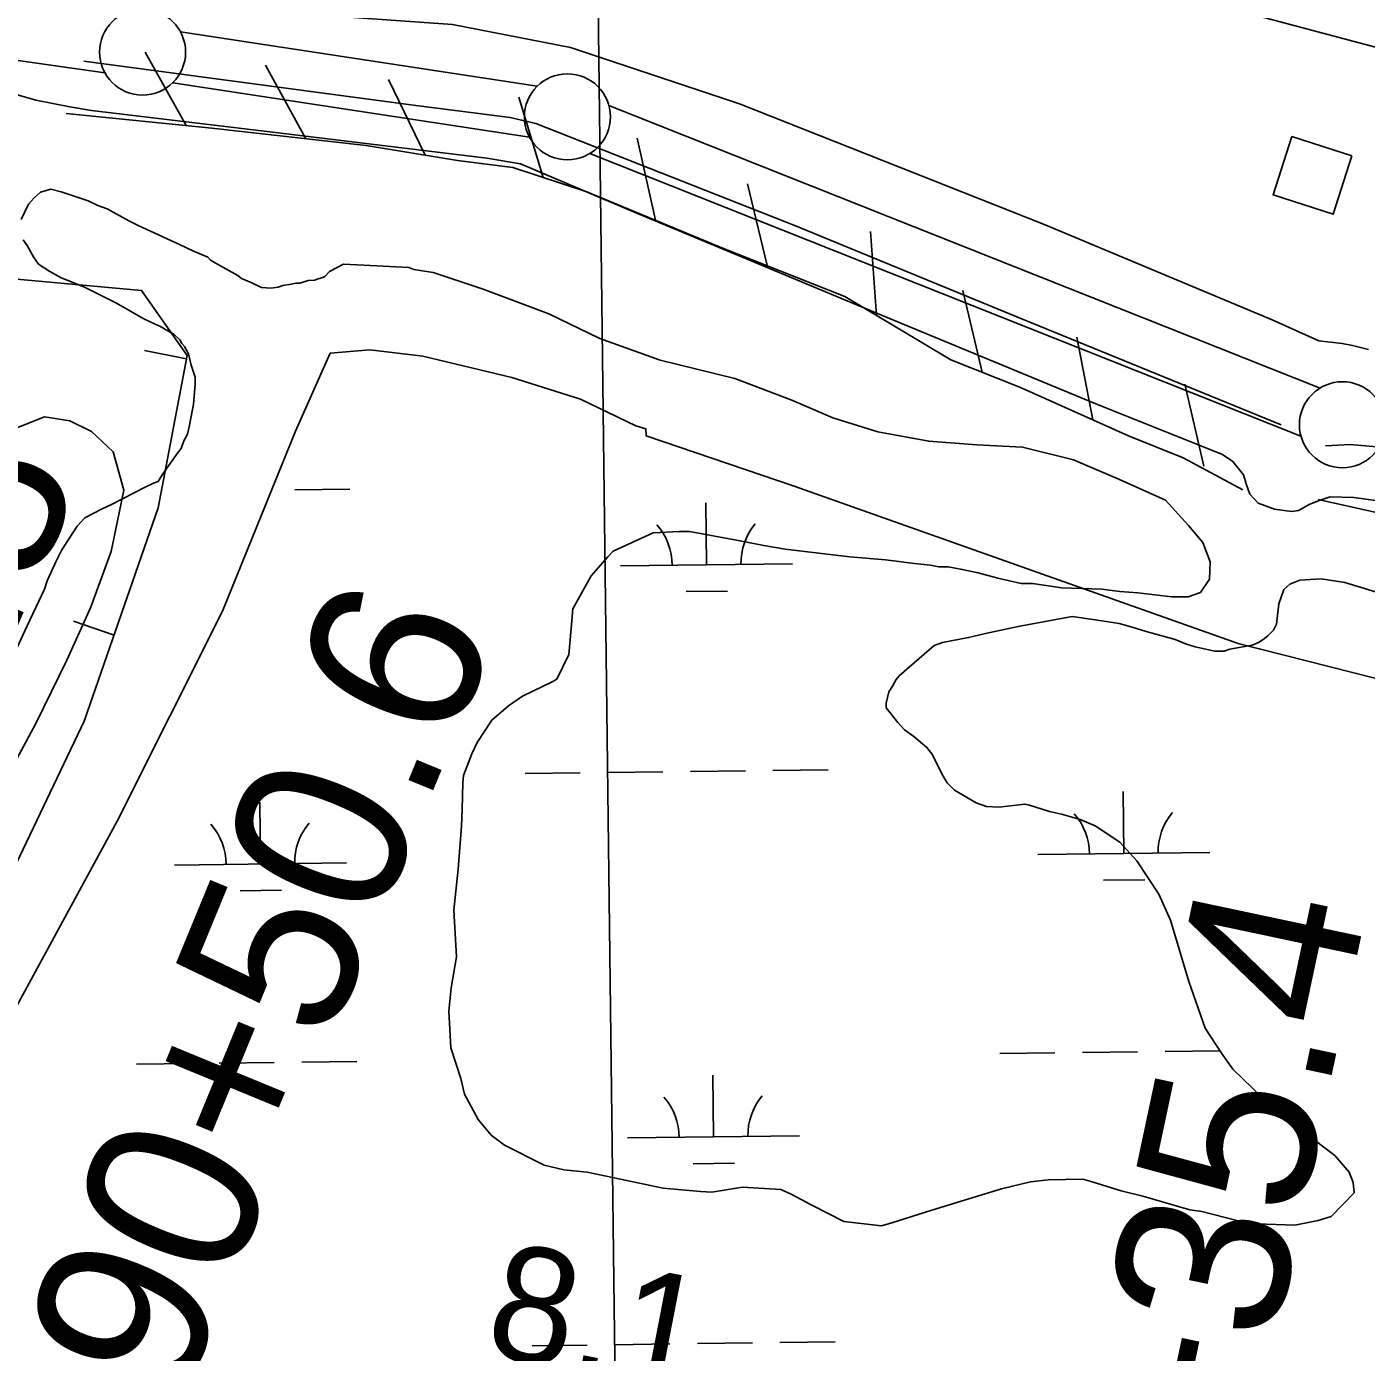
# Model space of a CAD drawing. Extents: x 3704301 to 3742427, y 506229 to 532009.
# Drawn here: x 3723951 to 3724729, y 521564 to 522334 of the extents above; entities that cross this region are included whole.
import ezdxf

# ---------------------------------------------------------------- set-up
doc = ezdxf.new("R2010")
doc.units = 0
for name, color, linetype in [('V-BLDG-OTLN', 7, 'Continuous'), ('V-BORW-LINE', 7, 'Continuous'), ('V-FLOD-BASE', 7, 'Continuous'), ('V-GRID-MAJR', 7, 'Continuous'), ('V-LEVE-TOET', 7, 'Continuous'), ('V-RAIL-TRAK', 7, 'Continuous'), ('V-RIVR-RANG', 7, 'Continuous'), ('V-RRAP-FSHR', 7, 'Continuous'), ('V-SITE-VEGE', 7, 'Continuous'), ('V-SURV-IDEN', 7, 'Continuous'), ('V-SURV-LINE', 7, 'Continuous'), ('V-WETL-SWMP', 7, 'Continuous')]:
    doc.layers.add(name, color=color, linetype=linetype)

msp = doc.modelspace()

# ---------------------------------------------------------------- linework, layer by layer
at = {"layer": 'V-BLDG-OTLN'}
msp.add_lwpolyline([(3724720.988, 522259.371), (3724710.014, 522225.438), (3724675.127, 522236.72000000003), (3724686.102, 522270.651)], close=True, dxfattribs=at)
at = {"layer": 'V-BORW-LINE'}
for p, q in [((3724043.572, 522141.482), (3724019.014, 522146.16000000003)), ((3724001.409, 521980.75800000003), (3723977.787, 521988.943))]:
    msp.add_line(p, q, dxfattribs=at)
for points in [[(3723324.452, 521805.197), (3723366.699, 521859.555), (3723405.71, 521917.481), (3723453.008, 522048.989), (3723480.403, 522137.911), (3723519.002, 522225.24), (3723540.748, 522251.733), (3723565.838, 522265.996), (3723643.244, 522255.425), (3723728.967, 522232.38300000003), (3723776.526, 522212.239), (3723825.056, 522190.474), (3723890.3170000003, 522189.14900000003), (3723940.634, 522188.023), (3724017.432, 522181.15400000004), (3724043.938, 522143.403), (3724027.051, 522054.759), (3723984.0470000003, 521930.652), (3723922.755, 521802.708), (3723884.719, 521732.40400000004), (3723843.22, 521650.2), (3723773.146, 521573.84), (3723735.349, 521475.978)], [(3723735.349, 521475.978), (3723773.146, 521573.84), (3723843.22, 521650.2), (3723884.719, 521732.40400000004), (3723922.755, 521802.708), (3723984.0470000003, 521930.652), (3724027.051, 522054.759), (3724043.938, 522143.403), (3724017.432, 522181.15400000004), (3723940.634, 522188.023), (3723890.3170000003, 522189.14900000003), (3723825.056, 522190.474), (3723776.526, 522212.239), (3723728.967, 522232.38300000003), (3723643.244, 522255.425), (3723565.838, 522265.996), (3723540.748, 522251.733), (3723519.002, 522225.24), (3723480.403, 522137.911), (3723453.008, 522048.989), (3723405.71, 521917.481), (3723366.699, 521859.555), (3723324.452, 521805.197)]]:
    msp.add_lwpolyline(points, dxfattribs=at)
at = {"layer": 'V-FLOD-BASE'}
for points in [[(3723983.8510000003, 522314.36), (3724176.711, 522288.739), (3724231.643, 522281.674), (3724246.5870000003, 522278.282), (3724397.5470000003, 522218.759), (3724529.364, 522164.362), (3724679.7490000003, 522103.043)], [(3724705.535, 522090.84500000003), (3724719.833, 522091.619), (3724744.298, 522089.541), (3724868.632, 522061.874), (3725040.14, 522027.64400000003), (3725207.47, 521993.956), (3725312.0300000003, 521974.39400000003), (3725433.296, 521953.844), (3725463.156, 521949.445), (3725479.9050000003, 521944.884), (3725510.5160000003, 521927.978), (3725651.007, 521847.461), (3725732.038, 521802.569)]]:
    msp.add_lwpolyline(points, dxfattribs=at)
at = {"layer": 'V-GRID-MAJR'}
msp.add_spline([(3724411.217, 511839.73000000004), (3724337.211, 517896.76900000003), (3724263.162, 523957.275), (3724189.114, 530017.796), (3724189.072, 530021.25)], degree=3, dxfattribs=at)
at = {"layer": 'V-LEVE-TOET'}
for points in [[(3722878.025, 522525.341), (3723063.713, 522501.418), (3723242.346, 522479.197), (3723356.34, 522468.097), (3723400.488, 522465.068), (3723500.269, 522446.636), (3723718.332, 522407.62), (3723868.3170000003, 522378.485), (3723920.877, 522370.196), (3723931.017, 522369.727), (3723950.233, 522368.538), (3723973.566, 522361.675), (3724009.414, 522354.968), (3724110.319, 522341.914), (3724198.023, 522335.851), (3724266.7430000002, 522322.398), (3724364.91, 522289.64), (3724541.632, 522219.707), (3724674.66, 522164.135), (3724701.634, 522151.951), (3724715.366, 522150.333), (3724721.342, 522149.215), (3724730.6750000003, 522146.911)], [(3724734.599, 522059.118), (3724722.061, 522060.75), (3724708.345, 522061.17600000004), (3724702.406, 522059.314), (3724696.475, 522056.857), (3724689.964, 522053.199), (3724685.801, 522052.55), (3724675.991, 522053.989), (3724666.41, 522057.446), (3724661.575, 522062.751), (3724659.722, 522068.094), (3724657.858, 522074.031), (3724651.802, 522081.705), (3724645.789, 522085.803), (3724572.102, 522115.288), (3724447.471, 522166.793), (3724304.261, 522226.41500000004), (3724237.742, 522254.79600000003), (3724218.0270000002, 522258.128), (3724096.8370000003, 522272.718), (3723988.185, 522285.673), (3723975.6380000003, 522287.902), (3723955.918, 522291.83), (3723934.758, 522297.849)]]:
    msp.add_lwpolyline(points, dxfattribs=at)
at = {"layer": 'V-RAIL-TRAK'}
msp.add_lwpolyline([(3722941.788, 522718.15), (3723101.093, 522694.608), (3723236.435, 522671.949), (3723285.221, 522663.917), (3723417.44, 522640.039), (3723490.258, 522625.238), (3723628.81, 522597.121), (3723774.06, 522567.124), (3723906.768, 522535.4), (3723960.006, 522523.096), (3724045.4790000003, 522500.994), (3724173.105, 522467.636), (3724249.503, 522448.954), (3724374.366, 522416.74100000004), (3724507.5, 522382.276), (3724655.214, 522343.67100000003), (3724825.784, 522298.283)], dxfattribs=at)
at = {"layer": 'V-RRAP-FSHR'}
for p, q in [((3724043.262, 522276.973), (3724019.423, 522319.58900000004)), ((3724112.84, 522269.30100000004), (3724089.49, 522312.18700000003)), ((3724182.171, 522259.797), (3724160.924, 522303.762)), ((3724250.73, 522246.781), (3724236.595, 522293.521)), ((3724316.1240000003, 522221.93700000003), (3724305.505, 522269.599)), ((3724380.971, 522195.583), (3724369.6890000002, 522243.092)), ((3724444.512, 522166.679), (3724441.048, 522215.386)), ((3724505.965, 522133.549), (3724494.684, 522181.059)), ((3724570.282, 522105.957), (3724561.004, 522153.898)), ((3724634.899, 522079.065), (3724623.83, 522126.625))]:
    msp.add_line(p, q, dxfattribs=at)
for points in [[(3723973.6180000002, 522284.01900000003), (3724058.205, 522275.461), (3724147.963, 522265.341), (3724201.066, 522256.734), (3724233.133, 522252.55700000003), (3724276.259, 522238.4), (3724354.707, 522206.003), (3724426.265, 522177.613), (3724487.708, 522140.793), (3724528.378, 522124.655), (3724591.037, 522096.696), (3724622.947, 522083.869), (3724657.457, 522065.145)], [(3724701.264, 522059.612), (3724775.237, 522043.173), (3724942.718, 522012.759), (3725088.686, 521982.338), (3725227.929, 521959.326), (3725368.89, 521933.87), (3725424.361, 521925.411), (3725451.404, 521920.428), (3725469.894, 521912.186), (3725498.148, 521894.289), (3725565.674, 521858.48600000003), (3725677.8370000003, 521796.385), (3725692.7090000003, 521783.858)]]:
    msp.add_lwpolyline(points, dxfattribs=at)
at = {"layer": 'V-SITE-VEGE'}
for points in [[(3723947.401, 522222.468), (3723951.642, 522231.217), (3723954.8570000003, 522235.061), (3723958.622, 522238.369), (3723964.579, 522240.07300000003), (3723970.578, 522238.514), (3723986.4050000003, 522233.273), (3723991.8710000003, 522230.623), (3723997.333, 522228.516), (3724009.92, 522221.604), (3724015.386, 522218.952), (3724039.438, 522207.831), (3724047.093, 522204.12), (3724055.8340000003, 522200.423), (3724057.485, 522198.814), (3724062.9590000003, 522195.619), (3724073.359, 522189.768), (3724075.552, 522188.162), (3724077.739, 522187.103), (3724081.563, 522185.518), (3724087.031, 522182.868), (3724092.473, 522182.391), (3724096.812, 522182.989), (3724099.518, 522184.107), (3724104.4020000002, 522184.711), (3724107.114, 522185.289), (3724109.287, 522185.315), (3724114.157, 522187.005), (3724117.9620000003, 522187.052), (3724120.666, 522188.172)], [(3723940.247, 521963.113), (3723950.8370000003, 521986.072), (3723960.903, 522007.393), (3723962.474, 522012.304), (3723967.768, 522023.783), (3723970.949, 522030.34500000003), (3723980.023, 522044.044), (3723984.31, 522048.98600000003), (3723994.032, 522054), (3723999.977, 522056.791), (3724019.423, 522066.81200000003), (3724024.287, 522069.044), (3724026.988, 522070.164), (3724029.654, 522074.543), (3724038.201, 522086.608), (3724040.345, 522089.352), (3724041.9220000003, 522093.721), (3724044.046, 522097.55), (3724045.082, 522101.913), (3724047.1240000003, 522112.808), (3724047.64, 522114.987), (3724048.586, 522126.41500000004), (3724048.535, 522130.761), (3724046.274, 522137.8), (3724044.5640000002, 522144.3), (3724042.338, 522148.621), (3724040.685, 522150.233), (3724039.575, 522152.39400000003), (3724036.272, 522155.613), (3724028.059, 522160.405), (3724025.329, 522161.458), (3724018.767, 522164.641), (3724002.893, 522173.68700000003), (3723983.755, 522183.237), (3723970.645, 522188.51), (3723964.078, 522192.235), (3723957.501, 522196.504), (3723954.739, 522200.27400000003), (3723950.847, 522207.292), (3723948.634, 522210.52400000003)], [(3724120.666, 522188.172), (3724122.8340000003, 522188.742), (3724123.815, 522189.213), (3724126.566, 522192.09), (3724134.793, 522196.33400000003), (3724146.628, 522195.887), (3724172.6720000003, 522194.43700000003), (3724175.646, 522193.288), (3724186.904, 522191.658), (3724216.008, 522181.963), (3724254.042, 522167.647), (3724283.799, 522153.229), (3724318.853, 522140.653), (3724362.166, 522129.95), (3724395.448, 522117.352), (3724419.235, 522107.00200000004), (3724445.362, 522099.043), (3724475.006, 522093.49700000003), (3724502.833, 522091.478), (3724529.469, 522090.034), (3724559.134, 522082.713), (3724585.895, 522071.215), (3724612.663, 522059.126), (3724625.858, 522044.503), (3724634.2630000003, 522034.552), (3724638.543, 522023.36600000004), (3724638.076, 522013.304), (3724632.85, 522005.548), (3724625.7800000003, 522003.097), (3724616.318, 522002.978), (3724596.447, 522005.308), (3724586.004, 522006.181), (3724575.545, 522007.496), (3724552.163, 522008.29600000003), (3724548.3510000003, 522008.792), (3724535.279, 522010.80700000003), (3724528.7600000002, 522010.729), (3724515.1350000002, 522013.822), (3724503.68, 522016.943), (3724494.415, 522019.003), (3724486.244, 522020.53500000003), (3724480.81, 522020.468), (3724475.9050000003, 522021.496), (3724466.653, 522022.469), (3724449.779, 522024.43700000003), (3724429.103, 522026.358), (3724411.142, 522028.31200000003), (3724391.542, 522030.79000000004), (3724379.017, 522032.811), (3724363.218, 522035.879), (3724335.978, 522040.98000000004), (3724330, 522040.909), (3724314.789, 522040.18), (3724291.5470000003, 522029.56700000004), (3724288.325, 522026.264), (3724278.677, 522015.278), (3724268.042, 521996.123), (3724267.093, 521984.697), (3724265.65, 521969.46), (3724258.756, 521955.245), (3724256.061, 521953.58), (3724238.77, 521945.216), (3724230.682, 521939.68200000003), (3724221.003, 521931.41000000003), (3724212.465, 521918.26), (3724209.285, 521911.7), (3724204.545, 521899.13800000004), (3724204.056, 521894.784), (3724203.698, 521879.563), (3724203.276, 521869.77400000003), (3724201.4080000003, 521844.745), (3724198.981, 521820.802), (3724200.4, 521793.643), (3724197.359, 521775.67), (3724195.897, 521762.063), (3724197.242, 521740.88300000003), (3724202.897, 521723.014), (3724205.182, 521713.802), (3724212.971, 521699.22500000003), (3724220.6920000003, 521690.076), (3724228.3740000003, 521684.19), (3724251.344, 521672.515), (3724262.791, 521669.936), (3724276.398, 521668.472), (3724320.536, 521659.229), (3724342.302, 521657.32), (3724348.829, 521656.858), (3724366.731, 521659.794), (3724389.031, 521658.43700000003), (3724395.044, 521655.793), (3724407.08, 521649.417), (3724425.676, 521639.859), (3724447.449, 521637.41000000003), (3724453.406, 521639.114), (3724476.69, 521646.46400000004), (3724517.302, 521658.918), (3724534.1010000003, 521662.928), (3724544.415, 521664.142), (3724564.522, 521664.38800000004), (3724569.9760000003, 521662.82300000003), (3724586.8910000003, 521657.59500000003)], [(3724586.8910000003, 521657.59500000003), (3724599.431, 521654.48600000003), (3724626.704, 521646.669), (3724633.782, 521645.667), (3724653.954, 521640.48000000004), (3724665.937, 521638.45), (3724687.6890000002, 521637.631), (3724701.2430000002, 521640.515), (3724708.825, 521642.782), (3724722.245, 521656.534), (3724721.629, 521662.506), (3724719.382, 521668.455), (3724711.108, 521678.14), (3724699.039, 521687.231), (3724690.2660000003, 521693.648), (3724668.843, 521711.865), (3724651.792, 521728.505), (3724645.156, 521737.666), (3724635.738, 521752.22500000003), (3724626.167, 521779.28500000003), (3724615.403, 521815.027), (3724608.696, 521830.163), (3724595.955, 521849.574), (3724586.041, 521860.324), (3724571.793, 521869.934), (3724563.0500000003, 521873.632), (3724552.14, 521876.76), (3724545.056, 521878.304), (3724533.598, 521881.968), (3724530.8740000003, 521882.478), (3724515.676, 521880.663), (3724508.6040000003, 521881.12), (3724502.599, 521883.219), (3724490.008, 521890.67600000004), (3724485.6070000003, 521894.968), (3724483.387, 521898.74700000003), (3724476.704, 521911.711), (3724473.941, 521915.483), (3724466.253, 521921.91000000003), (3724460.773, 521925.647), (3724456.914, 521929.94800000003), (3724450.287, 521938.564), (3724450.252, 521941.282), (3724451.805, 521947.82300000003), (3724453.9390000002, 521951.11), (3724456.0640000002, 521954.94200000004), (3724457.668, 521957.135), (3724478.1070000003, 521974.77900000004), (3724482.9790000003, 521976.468), (3724498.161, 521979.37), (3724507.918, 521981.664), (3724526.892, 521985.70300000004), (3724558.346, 521991.521), (3724573.046, 521989.52900000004), (3724585.572, 521987.507), (3724593.207, 521985.42600000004), (3724601.395, 521982.80700000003), (3724618.299, 521978.123), (3724624.8540000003, 521975.485), (3724629.7660000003, 521973.91500000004), (3724641.2120000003, 521971.338), (3724646.645, 521971.40400000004), (3724649.893, 521972.53), (3724662.9080000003, 521974.865), (3724666.693, 521976.54000000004), (3724669.39, 521978.205), (3724672.0810000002, 521980.413), (3724675.3030000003, 521983.712), (3724677.13, 521987.218), (3724678.475, 521999.01900000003), (3724681.33, 522007.336), (3724684.842, 522010.336), (3724690.7260000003, 522012.775), (3724703.139, 522013.521), (3724716.773, 522011.32300000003), (3724744.679, 522002.8)]]:
    msp.add_lwpolyline(points, dxfattribs=at)
at = {"layer": 'V-SURV-LINE'}
for points in [[(3723996.067943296, 522307.6586000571), (3722827.1794713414, 522473.9093545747)], [(3724039.9632508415, 522331.517464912), (3724247.3956364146, 522299.92283269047)], [(3724242.893798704, 522270.26252754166), (3724035.4613612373, 522301.8571676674)], [(3724289.018932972, 522288.63959166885), (3724702.3974428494, 522124.36741298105)], [(3724691.300037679, 522096.49541999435), (3724277.9218199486, 522260.7674825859)]]:
    msp.add_lwpolyline(points, dxfattribs=at)
for centre in [(3724017.95945, 522319.69588999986), (3724264.89758, 522282.0841399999), (3724715.42147, 522103.0506199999)]:
    msp.add_circle(centre, 25, dxfattribs=at)
at = {"layer": 'V-WETL-SWMP'}
for p, q in [((3724106.404664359, 522065.1736715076), (3724138.4022710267, 522065.56462701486)), ((3724345.798093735, 522021.6652395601), (3724345.358237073, 522057.66250640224)), ((3724295.8018333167, 522021.0543715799), (3724395.7943541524, 522022.27610754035)), ((3724333.987530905, 522006.08880278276), (3724357.985735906, 522006.3820194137)), ((3724240.429141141, 521900.29800390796), (3724272.4267478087, 521900.6889594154)), ((3724288.425551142, 521900.88443716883), (3724320.4231578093, 521901.2753926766)), ((3724336.4219611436, 521901.47087043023), (3724368.419567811, 521901.86182593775)), ((3724384.418371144, 521902.0573036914), (3724416.415977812, 521902.4482591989)), ((3724588.339142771, 521853.8031407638), (3724587.899286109, 521889.80040760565)), ((3724086.4686812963, 521847.671150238), (3724086.028824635, 521883.66841707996)), ((3724538.342882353, 521853.19227278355), (3724638.3354031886, 521854.41400874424)), ((3724036.4724208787, 521847.0602822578), (3724136.4649417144, 521848.28201821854)), ((3724576.5285799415, 521838.2267039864), (3724600.5267849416, 521838.51992061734)), ((3724074.658118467, 521832.0947134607), (3724098.6563234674, 521832.38793009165)), ((3724516.3470090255, 521737.4830525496), (3724548.344615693, 521737.8740080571)), ((3724564.343419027, 521738.069485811), (3724596.341025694, 521738.4604413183)), ((3724612.339829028, 521738.65591907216), (3724644.3374356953, 521739.04687457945)), ((3724014.4765475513, 521731.3510620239), (3724046.4741542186, 521731.7420175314)), ((3724062.4729575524, 521731.9374952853), (3724094.4705642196, 521732.3284507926)), ((3724110.469367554, 521732.52392854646), (3724142.4669742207, 521732.9148840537)), ((3724349.8627969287, 521689.01549659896), (3724349.4229402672, 521725.0127634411)), ((3724299.8665365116, 521688.40462861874), (3724399.8590573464, 521689.6263645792)), ((3724338.0522340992, 521673.4390598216), (3724362.0504391, 521673.73227645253)), ((3724388.483074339, 521569.40756073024), (3724420.480681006, 521569.79851623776)), ((3724244.4938443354, 521567.64826094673), (3724276.491451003, 521568.03921645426)), ((3724292.4902543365, 521568.23469420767), (3724324.4878610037, 521568.6256497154)), ((3724340.4866643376, 521568.82112746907), (3724372.484271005, 521569.2120829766))]:
    msp.add_line(p, q, dxfattribs=at)
for points in [[(3723814.282, 521494.852), (3723851.807, 521571.68700000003), (3723877.759, 521627.066), (3723891.5160000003, 521663.349), (3723926.1920000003, 521731.268), (3724003.174, 521872.53), (3724064.4080000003, 521994.652), (3724106.915, 522099.373), (3724127.073, 522144.61600000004), (3724150.136, 522146.678), (3724180.967, 522142.917), (3724232.625, 522130.53500000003), (3724272.4450000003, 522118.006), (3724304.6070000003, 522102.42100000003), (3724310.548, 522100.719), (3724310.6, 522096.576), (3724396.802, 522067.455), (3724654.869, 521975.941), (3724894.796, 521914.98600000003)], [(3723939.09, 522099.028), (3723960.887, 522107.587), (3723975.715, 522105.403), (3723988.2260000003, 522099.04600000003), (3724000.8030000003, 522087.362), (3724007.002, 522064.943), (3723999.748, 522029.333), (3723987.722, 521996.623), (3723973.892, 521966.259), (3723955.998, 521929.333), (3723932.267, 521885.821)]]:
    msp.add_lwpolyline(points, dxfattribs=at)
for centre, radius, start, end in [((3724290.553488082, 522021.4650838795), 35.246287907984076, 359.928201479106, 41.47185981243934), ((3724401.0310968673, 522022.8149295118), 35.246287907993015, 139.9281967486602, 181.47185508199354), ((3724533.094537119, 521853.60298508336), 35.246287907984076, 359.928201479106, 41.47185981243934), ((3724643.5721459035, 521854.95283071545), 35.246287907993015, 139.9281967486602, 181.47185508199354), ((3724031.2240756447, 521847.4709945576), 35.246287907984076, 359.928201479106, 41.47185981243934), ((3724141.7016844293, 521848.8208401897), 35.246287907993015, 139.9281967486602, 181.47185508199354), ((3724294.6181912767, 521688.8153409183), 35.246287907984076, 359.928201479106, 41.47185981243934), ((3724405.0958000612, 521690.16518655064), 35.246287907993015, 139.9281967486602, 181.47185508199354)]:
    msp.add_arc(centre, radius, start, end, dxfattribs=at)

# ---------------------------------------------------------------- texts
at = {"layer": 'V-RIVR-RANG'}
msp.add_text('8.1', height=66.99999999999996, rotation=349.02832571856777, dxfattribs=at).set_placement((3724215.3123849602, 521562.8764325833))
at = {"layer": 'V-SURV-IDEN'}
for s, height, rotation, p in [('288+00.8', 99.99999999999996, 66.72312256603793, (3723761.176907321, 521557.8503869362)), ('290+50.6', 100, 67.62750000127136, (3724010.999796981, 521463.2269690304)), ('295+35.4', 99.99999999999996, 78.02833331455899, (3724613.349625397, 521272.87387887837))]:
    msp.add_text(s, height=height, rotation=rotation, dxfattribs=at).set_placement(p)

doc.saveas('drawing.dxf')
